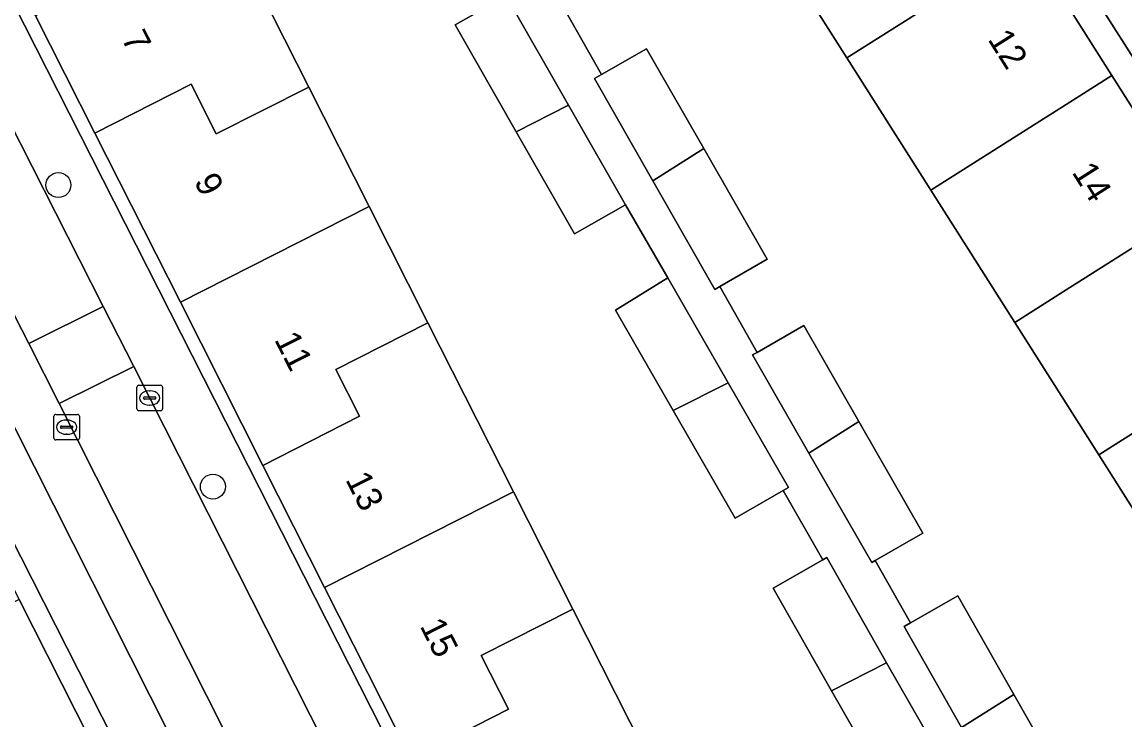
# Model space of a CAD drawing. Extents: x 162344 to 162869, y 381217 to 381818.
# Drawn here: x 162459.05 to 162502.3, y 381573.33 to 381600.69 of the extents above; entities that cross this region are included whole.
import ezdxf

# ---------------------------------------------------------------- set-up
doc = ezdxf.new("R2010")
doc.units = 0
for name, color, linetype in [('IMGEO_Boom', 7, 'Continuous'), ('IMGEO_Erf', 7, 'Continuous'), ('IMGEO_Kolk', 7, 'Continuous'), ('IMGEO_Pand', 7, 'Continuous'), ('IMGEO_Pand_nummerreeks', 7, 'Continuous'), ('IMGEO_Parkeervlak_open', 7, 'Continuous'), ('IMGEO_Rijbaan_lokaal_open', 7, 'Continuous'), ('IMGEO_Voetpad_open', 7, 'Continuous')]:
    doc.layers.add(name, color=color, linetype=linetype)

msp = doc.modelspace()

# ---------------------------------------------------------------- linework, layer by layer
at = {"layer": 'IMGEO_Boom'}
for centre in [(162460.478, 381594.297), (162466.534, 381582.476)]:
    msp.add_circle(centre, 0.489, dxfattribs=at)
at = {"layer": 'IMGEO_Erf'}
for points in [[(162500, 381603.428), (162482.857, 381630.326), (162481.918, 381629.814), (162481.958, 381629.752), (162482.007, 381629.783), (162485.338, 381624.533), (162488.628, 381619.345), (162491.92, 381614.157), (162495.211, 381608.969), (162498.502, 381603.78), (162501.793, 381598.593), (162505.084, 381593.404), (162508.375, 381588.216), (162511.667, 381583.028), (162514.958, 381577.839), (162518.25, 381572.651), (162521.79, 381567.07), (162522.773, 381567.696), (162522.094, 381568.761)], [(162470.917, 381578.514), (162468.494, 381583.305), (162465.26, 381589.702), (162461.906, 381596.335), (162459.581, 381600.933), (162457.202, 381605.637), (162453.968, 381612.034), (162453.435, 381611.809), (162493.347, 381533.215), (162493.913, 381533.481), (162493.857, 381533.592), (162493.677, 381533.501), (162491.312, 381538.178), (162488.041, 381544.647), (162484.716, 381551.224), (162482.296, 381556.009), (162479.903, 381560.742), (162476.604, 381567.267), (162474.308, 381571.807)], [(162456.714, 381584.2), (162456.002, 381583.84), (162458.935, 381578.045), (162461.717, 381572.548), (162464.522, 381567.004), (162467.363, 381561.39), (162470.051, 381556.078), (162472.834, 381550.578), (162475.661, 381544.992), (162478.408, 381539.564), (162481.278, 381533.893), (162484.09, 381528.337), (162486.866, 381522.852), (162489.508, 381517.63), (162489.593, 381517.672), (162490.31, 381518.027)]]:
    msp.add_lwpolyline(points, close=True, dxfattribs=at)
for points in [[(162466.981, 381604.692), (162470.293, 381598.143), (162472.661, 381593.461), (162474.966, 381588.902), (162478.319, 381582.273), (162480.644, 381577.675), (162484.006, 381571.026)], [(162504.563, 381578.531), (162501.272, 381583.72), (162497.981, 381588.907), (162494.689, 381594.096), (162491.398, 381599.284), (162488.107, 381604.472)], [(162493.18, 381570.294), (162490.799, 381574.472), (162488.505, 381578.498), (162490.45, 381579.607), (162488.904, 381582.325), (162487.019, 381581.24), (162484.59, 381585.457), (162482.325, 381589.39), (162484.371, 381590.657), (162482.714, 381593.52), (162480.712, 381592.38), (162478.428, 381596.391), (162476.04, 381600.582), (162478.042, 381601.722)], [(162480.333, 381601.172), (162481.776, 381598.631), (162483.545, 381599.644), (162485.787, 381595.732), (162488.277, 381591.387), (162486.413, 381590.318), (162487.877, 381587.739), (162489.705, 381588.788), (162491.864, 381585.027), (162494.38, 381580.647), (162492.512, 381579.574), (162493.898, 381577.132), (162495.747, 381578.187), (162497.95, 381574.323), (162500.393, 381570.038)]]:
    msp.add_lwpolyline(points, dxfattribs=at)
at = {"layer": 'IMGEO_Kolk'}
for p, q in [((162463.558, 381585.522), (162463.558, 381586.374)), ((162463.633, 381586.448), (162464.485, 381586.448)), ((162464.559, 381586.374), (162464.559, 381585.522)), ((162463.817, 381585.942), (162463.817, 381585.954)), ((162464.255, 381585.905), (162463.857, 381585.905)), ((162463.86, 381585.991), (162464.258, 381585.991)), ((162464.046, 381586.228), (162464.071, 381586.228)), ((162464.301, 381585.954), (162464.301, 381585.942)), ((162464.485, 381585.448), (162463.633, 381585.448)), ((162464.069, 381585.668), (162464.044, 381585.668)), ((162460.3, 381584.38), (162460.3, 381585.232)), ((162460.375, 381585.306), (162461.227, 381585.306)), ((162460.788, 381585.086), (162460.813, 381585.086)), ((162461.301, 381585.232), (162461.301, 381584.38)), ((162460.559, 381584.8), (162460.559, 381584.812)), ((162460.997, 381584.763), (162460.599, 381584.763)), ((162460.602, 381584.849), (162461, 381584.849)), ((162461.043, 381584.812), (162461.043, 381584.8)), ((162461.227, 381584.306), (162460.375, 381584.306)), ((162460.811, 381584.526), (162460.786, 381584.526))]:
    msp.add_line(p, q, dxfattribs=at)
for points in [[(162463.558, 381585.522), (162463.558, 381586.374)], [(162463.633, 381586.448), (162464.485, 381586.448)], [(162464.559, 381586.374), (162464.559, 381585.522)], [(162464.485, 381585.448), (162463.633, 381585.448)], [(162460.3, 381584.38), (162460.3, 381585.232)], [(162460.375, 381585.306), (162461.227, 381585.306)], [(162461.301, 381585.232), (162461.301, 381584.38)], [(162461.227, 381584.306), (162460.375, 381584.306)]]:
    msp.add_lwpolyline(points, dxfattribs=at)
for centre, radius, start, end in [((162463.635, 381586.372), 0.0765, 91.552, 178.448), ((162463.635, 381586.372), 0.0765, 91.552, 178.448), ((162464.483, 381586.372), 0.0765, 1.552, 88.448), ((162464.483, 381586.372), 0.0765, 1.552, 88.448), ((162463.857, 381585.951), 0.0403, 85.8775, 175.7526), ((162463.854, 381585.941), 0.0366, 178.938, 274.7102), ((162464.258, 381585.948), 0.043, 264.8664, 352.4533), ((162464.262, 381585.953), 0.0386, 1.7309, 96.639), ((162463.635, 381585.524), 0.0765, 181.552, 268.448), ((162463.635, 381585.524), 0.0765, 181.552, 268.448), ((162464.483, 381585.524), 0.0765, 271.552, 358.448), ((162464.483, 381585.524), 0.0765, 271.552, 358.448), ((162460.377, 381585.23), 0.0765, 91.552, 178.448), ((162460.377, 381585.23), 0.0765, 91.552, 178.448), ((162461.225, 381585.23), 0.0765, 1.552, 88.448), ((162461.225, 381585.23), 0.0765, 1.552, 88.448), ((162460.599, 381584.809), 0.0403, 85.8775, 175.7526), ((162460.596, 381584.799), 0.0366, 178.938, 274.7102), ((162461, 381584.806), 0.043, 264.8664, 352.4533), ((162461.004, 381584.811), 0.0386, 1.7309, 96.639), ((162460.377, 381584.382), 0.0765, 181.552, 268.448), ((162460.377, 381584.382), 0.0765, 181.552, 268.448), ((162461.225, 381584.382), 0.0765, 271.552, 358.448), ((162461.225, 381584.382), 0.0765, 271.552, 358.448)]:
    msp.add_arc(centre, radius, start, end, dxfattribs=at)
for centre, major_axis, ratio, start_param, end_param in [((162464.045, 381585.948), (-0.387, 0.002), 0.722429, 4.712389, 7.853982), ((162464.07, 381585.948), (-0.39, 0.002), 0.717154, 1.570796, 4.712389), ((162460.787, 381584.806), (-0.387, 0.002), 0.722429, 4.712389, 7.853982), ((162460.812, 381584.806), (-0.39, 0.002), 0.717154, 1.570796, 4.712389)]:
    msp.add_ellipse(centre, major_axis=major_axis, ratio=ratio, start_param=start_param, end_param=end_param, dxfattribs=at)
at = {"layer": 'IMGEO_Pand'}
for points in [[(162495.211, 381608.969), (162488.107, 381604.472), (162491.398, 381599.284), (162498.502, 381603.78)], [(162466.981, 381604.692), (162459.581, 381600.933), (162461.906, 381596.335), (162465.678, 381598.251), (162466.668, 381596.301), (162470.293, 381598.143)], [(162501.793, 381598.593), (162498.502, 381603.78), (162491.398, 381599.284), (162494.689, 381594.096), (162500, 381597.458)], [(162478.042, 381601.722), (162476.04, 381600.582), (162478.428, 381596.391), (162480.484, 381597.435)], [(162481.776, 381598.631), (162481.504, 381598.475), (162483.788, 381594.466), (162485.787, 381595.732), (162483.545, 381599.644)], [(162501.793, 381598.593), (162500, 381597.458), (162494.689, 381594.096), (162497.981, 381588.907), (162500, 381590.186), (162505.084, 381593.404)], [(162470.293, 381598.143), (162466.668, 381596.301), (162465.678, 381598.251), (162461.906, 381596.335), (162465.26, 381589.702), (162472.661, 381593.461)], [(162480.484, 381597.435), (162478.428, 381596.391), (162480.712, 381592.38), (162482.714, 381593.52)], [(162485.787, 381595.732), (162483.788, 381594.466), (162486.215, 381590.205), (162486.413, 381590.318), (162488.277, 381591.387)], [(162474.966, 381588.902), (162472.661, 381593.461), (162465.26, 381589.702), (162468.494, 381583.305), (162472.29, 381585.233), (162471.357, 381587.069)], [(162505.084, 381593.404), (162500, 381590.186), (162497.981, 381588.907), (162501.272, 381583.72), (162508.375, 381588.216)], [(162484.371, 381590.657), (162482.325, 381589.39), (162484.59, 381585.457), (162486.738, 381586.548)], [(162474.966, 381588.902), (162471.357, 381587.069), (162472.29, 381585.233), (162468.494, 381583.305), (162470.917, 381578.514), (162478.319, 381582.273)], [(162487.877, 381587.739), (162487.698, 381587.636), (162489.908, 381583.789), (162491.864, 381585.027), (162489.705, 381588.788)], [(162508.375, 381588.216), (162501.272, 381583.72), (162504.563, 381578.531), (162511.667, 381583.028)], [(162486.738, 381586.548), (162484.59, 381585.457), (162487.019, 381581.24), (162488.904, 381582.325), (162489.104, 381582.44)], [(162491.864, 381585.027), (162489.908, 381583.789), (162492.374, 381579.495), (162492.512, 381579.574), (162494.38, 381580.647)], [(162480.644, 381577.675), (162478.319, 381582.273), (162470.917, 381578.514), (162474.308, 381571.807), (162478.124, 381573.745), (162477.054, 381575.852)], [(162490.45, 381579.607), (162488.505, 381578.498), (162490.799, 381574.472), (162492.949, 381575.568), (162490.611, 381579.698)], [(162493.898, 381577.132), (162493.64, 381576.985), (162495.897, 381573.025), (162497.95, 381574.323), (162495.747, 381578.187)], [(162451.409, 381574.236), (162454.192, 381568.74), (162461.717, 381572.548), (162458.935, 381578.045)], [(162480.644, 381577.675), (162477.054, 381575.852), (162478.124, 381573.745), (162474.308, 381571.807), (162476.604, 381567.267), (162484.006, 381571.026)], [(162492.949, 381575.568), (162490.799, 381574.472), (162493.18, 381570.294), (162495.112, 381571.395), (162495.286, 381571.494)], [(162497.95, 381574.323), (162495.897, 381573.025), (162498.285, 381568.836), (162498.528, 381568.975), (162500.393, 381570.038)]]:
    msp.add_lwpolyline(points, close=True, dxfattribs=at)
at = {"layer": 'IMGEO_Parkeervlak_open'}
for points in [[(162491.571, 381524.186), (162460.5, 381585.739), (162459.315, 381588.084), (162459.045, 381588.618), (162435.395, 381635.369), (162425.373, 381654.562)], [(162424.757, 381651.992), (162433.476, 381634.757), (162458.021, 381586.227), (162484.409, 381533.947), (162488.481, 381525.898)]]:
    msp.add_lwpolyline(points, dxfattribs=at)
at = {"layer": 'IMGEO_Rijbaan_lokaal_open'}
for points in [[(162425.373, 381654.562), (162435.395, 381635.369), (162459.045, 381588.618), (162459.315, 381588.084), (162462.238, 381589.534), (162454.794, 381604.194), (162446.504, 381620.717), (162438.386, 381636.782), (162431.784, 381649.823)], [(162471.49, 381571.265), (162464.059, 381585.948), (162463.431, 381587.185), (162460.5, 381585.739), (162491.571, 381524.186), (162491.709, 381523.952), (162492.43, 381522.496), (162492.451, 381522.505), (162495.827, 381523.884), (162495.993, 381523.971), (162534.166, 381540.393), (162534.297, 381540.457), (162534.943, 381540.72), (162533.689, 381543.768), (162533.404, 381543.643), (162533.181, 381543.553), (162501.836, 381530.146), (162501.509, 381530.036)]]:
    msp.add_lwpolyline(points, dxfattribs=at)
msp.add_lwpolyline([(162463.431, 381587.185), (162462.238, 381589.534), (162459.315, 381588.084), (162460.5, 381585.739)], close=True, dxfattribs=at)
at = {"layer": 'IMGEO_Voetpad_open'}
for points in [[(162430.818, 381673.015), (162428.569, 381675.765), (162428.211, 381675.44), (162428.12, 381675.14), (162427.72, 381671.816), (162428.169, 381670.985), (162415.217, 381664.354), (162415.849, 381663.025), (162416.703, 381663.475), (162450.084, 381597.259), (162455.733, 381586.132), (162456.714, 381584.2), (162490.31, 381518.027), (162489.593, 381517.672), (162491.115, 381514.642), (162508.217, 381521.986), (162531.132, 381531.827), (162531.201, 381531.856), (162536.299, 381534.045), (162538.625, 381535.045), (162540.608, 381535.896), (162537.512, 381541.598)], [(162472.704, 381650.202), (162472.225, 381650.761), (162464.301, 381660.45), (162461.143, 381664.345), (162453.433, 381673.852), (162452.016, 381672.565), (162460.935, 381661.289), (162471.067, 381648.837), (162472.56, 381646.493), (162481.795, 381631.988), (162482.857, 381630.326), (162500, 381603.428), (162522.094, 381568.761), (162522.773, 381567.696), (162523.584, 381566.423), (162523.028, 381566.054), (162525.538, 381562.087), (162528.355, 381557.526), (162532.073, 381550.22), (162532.638, 381549.091), (162533.893, 381543.857)], [(162488.481, 381525.898), (162484.409, 381533.947), (162458.021, 381586.227), (162433.476, 381634.757), (162424.757, 381651.992)], [(162431.784, 381649.823), (162438.386, 381636.782), (162446.504, 381620.717), (162454.794, 381604.194), (162462.238, 381589.534), (162463.431, 381587.185), (162464.059, 381585.948), (162471.49, 381571.265), (162480.304, 381553.954), (162489.2, 381536.187)], [(162533.181, 381543.553), (162533.404, 381543.643), (162533.689, 381543.768), (162533.893, 381543.857), (162532.638, 381549.091), (162509.986, 381537.559), (162508.501, 381536.927), (162507.307, 381539.243), (162497.363, 381534.965), (162497.202, 381535.283), (162493.857, 381533.592), (162493.913, 381533.481), (162493.347, 381533.215), (162453.435, 381611.809), (162453.968, 381612.034), (162453.886, 381612.196), (162461.304, 381615.919), (162461.371, 381615.787), (162465.983, 381618.274)], [(162478.042, 381601.722), (162480.484, 381597.435), (162482.714, 381593.52), (162484.371, 381590.657), (162486.738, 381586.548), (162489.104, 381582.44), (162488.904, 381582.325), (162490.45, 381579.607), (162490.611, 381579.698), (162492.949, 381575.568), (162495.286, 381571.494)], [(162495.897, 381573.025), (162493.64, 381576.985), (162493.898, 381577.132), (162492.512, 381579.574), (162492.374, 381579.495), (162489.908, 381583.789), (162487.698, 381587.636), (162487.877, 381587.739), (162486.413, 381590.318), (162486.215, 381590.205), (162483.788, 381594.466), (162481.504, 381598.475), (162481.776, 381598.631), (162480.333, 381601.172)]]:
    msp.add_lwpolyline(points, dxfattribs=at)

# ---------------------------------------------------------------- texts
at = {"layer": 'IMGEO_Pand_nummerreeks'}
for s, rotation, p in [('7', 296.9231, (162462.93, 381600.054)), ('12', 302.3318, (162496.897, 381600.014)), ('14', 302.3318, (162500.197, 381594.8)), ('9', 296.9231, (162465.779, 381594.444)), ('11', 296.9231, (162468.929, 381588.243)), ('13', 296.9231, (162471.716, 381582.755)), ('15', 296.9231, (162474.633, 381577.011))]:
    msp.add_text(s, height=1, rotation=rotation, dxfattribs=at).set_placement(p)

doc.saveas('drawing.dxf')
